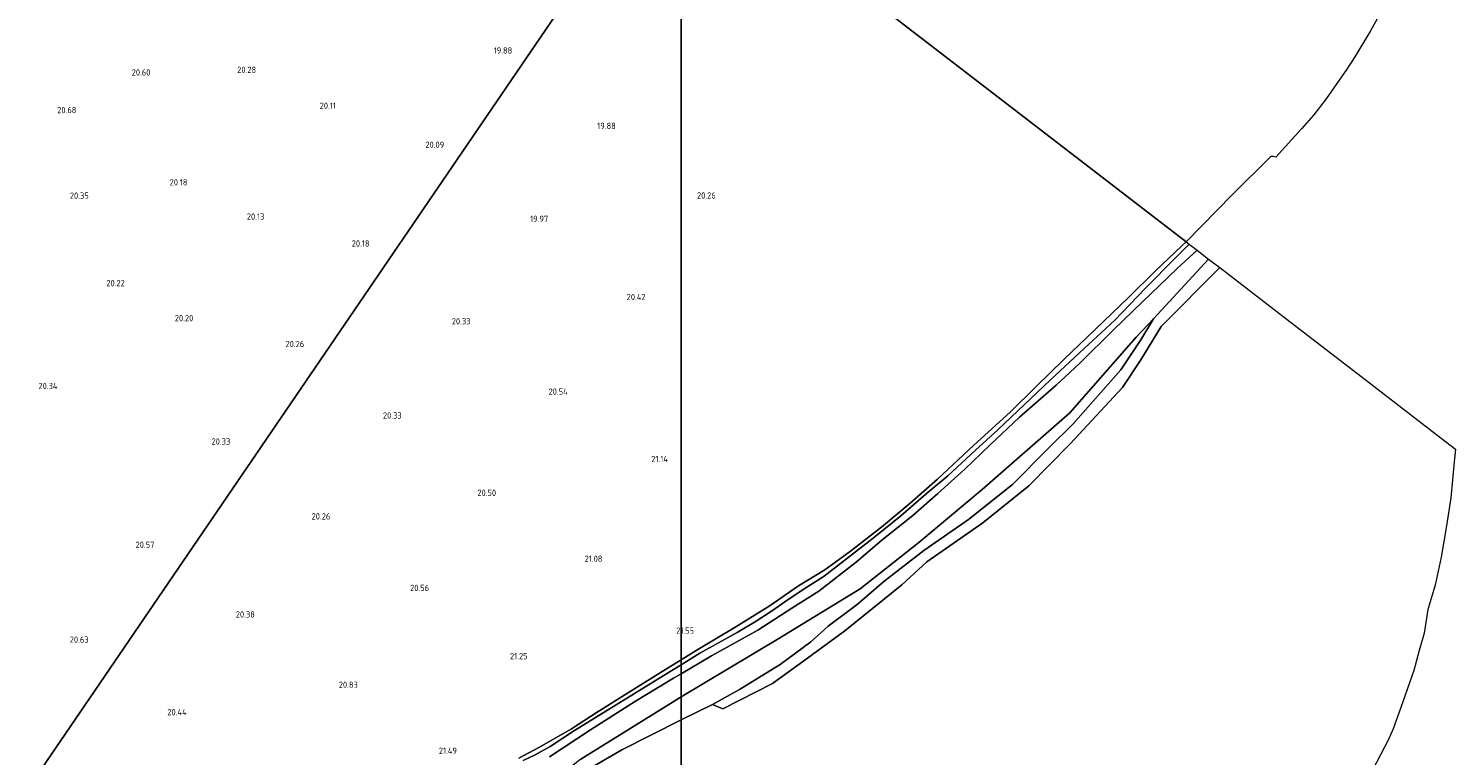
# Model space of a CAD drawing. Extents: x 196936 to 200438, y 361224 to 364196.
# Tile 270 of 276: x 199813 to 200222, y 363334 to 363542. Entities that reach past the tile are written whole.
import ezdxf
from ezdxf.enums import TextEntityAlignment as Align

# ---------------------------------------------------------------- set-up
doc = ezdxf.new("R2010")
doc.units = 0
for name, color, linetype, lineweight in [('B-ME-GR-BOS-GV', 40, 'Continuous', 13), ('B-ME-GR-BOUWLAND_AKKERBOUW-GV', 80, 'Continuous', 13), ('B-ME-GR-GRAS-GV', 60, 'Continuous', 13), ('B-ME-GW-TALUD_KRUIN-G', 90, 'Continuous', 18), ('B-ME-GW-TALUD_TEEN-G', 90, 'Continuous', 18), ('B-ME-OG-HOOGTEPUNT-S', 7, 'Continuous', 25), ('B-ME-VH-ONVERHARD-GV', 252, 'Continuous', 18)]:
    doc.layers.add(name, color=color, linetype=linetype, lineweight=lineweight)
doc.styles.add('NLCS-ISO-ANNOTATIVE-T18', font='NLCS-ISO.ttf', dxfattribs={"height": 1.8})

# ---------------------------------------------------------------- blocks, each defined once
blk = doc.blocks.new('SAL-HOOGTELABEL-SO')
at = {"color": 0, "linetype": 'ByBlock', "lineweight": -2, "style": 'NLCS-ISO-ANNOTATIVE-T18'}
blk.add_attdef('HOOGTE', text='', height=1.8, dxfattribs=at).set_placement((2.79, 0), align=Align.RIGHT)

msp = doc.modelspace()

# ---------------------------------------------------------------- linework, layer by layer
at = {"layer": 'B-ME-GR-BOS-GV'}
for points in [[(200027.538, 363366.816, 22.796), (200000, 363350.4037, 22.3815), (200000, 363357.0343, 21.9667), (200008.715, 363362.194, 22.033), (200022.001, 363369.515, 22.333), (200031.75, 363375.833, 22.505), (200039.485, 363380.717, 22.565), (200050.256, 363389.134, 22.843), (200057.575, 363395.349, 22.978), (200066.494, 363402.446, 23.135), (200073.643, 363408.748, 23.015), (200081.413, 363415.724, 22.933), (200088.599, 363422.548, 22.895), (200097.059, 363430.656, 22.888), (200107.584, 363439.846, 22.918), (200114.281, 363446.016, 23.008), (200124.19, 363455.746, 23.165), (200132.399, 363463.728, 23.285), (200142.384, 363473.244, 23.225), (200148.11, 363478.479, 23.286), (200151.379, 363475.956, 23.29), (200135.568, 363458.84, 23.515), (200130.575, 363453.538, 23.021), (200111.567, 363431.84, 22.646), (200086.381, 363409.892, 23.021), (200068.194, 363394.679, 23.396), (200051.324, 363381.429, 23.271)], [(200026.218, 363354.201, 23.739), (200011.93, 363347.001, 23.273), (200008.931, 363348.254, 23.57), (200016.716, 363352.472, 24.005), (200028.381, 363359.672, 24.41), (200037.182, 363366.19, 24.425), (200042.19, 363370.681, 24.11), (200050.501, 363376.859, 23.93), (200058.121, 363383.477, 23.765), (200069.671, 363392.411, 23.705), (200082.44, 363401.295, 23.78), (200095.044, 363411.323, 23.57), (200105.436, 363421.751, 23.42), (200112.465, 363428.732, 23.165), (200126.162, 363444.172, 23.165), (200131.902, 363452.821, 23.315), (200135.568, 363458.84, 23.515), (200151.379, 363475.956, 23.29), (200154.574, 363473.552, 22.946), (200137.794, 363456.653, 22.846), (200131.952, 363447.02, 22.921), (200126.698, 363439.096, 22.946), (200111.645, 363423.019, 22.821), (200099.735, 363410.967, 22.957), (200086.558, 363400.361, 22.927), (200070.45, 363389.1, 22.957), (200063.281, 363382.537, 22.912), (200046.908, 363369.352, 23.604), (200036.209, 363361.454, 23.875)], [(200008.931, 363348.254, 23.57), (200000, 363343.7681, 23.6284), (200000, 363350.4037, 22.3815), (200027.538, 363366.816, 22.796), (200051.324, 363381.429, 23.271), (200068.194, 363394.679, 23.396), (200086.381, 363409.892, 23.021), (200111.567, 363431.84, 22.646), (200130.575, 363453.538, 23.021), (200135.568, 363458.84, 23.515), (200131.902, 363452.821, 23.315), (200126.162, 363444.172, 23.165), (200112.465, 363428.732, 23.165), (200105.436, 363421.751, 23.42), (200095.044, 363411.323, 23.57), (200082.44, 363401.295, 23.78), (200069.671, 363392.411, 23.705), (200058.121, 363383.477, 23.765), (200050.501, 363376.859, 23.93), (200042.19, 363370.681, 24.11), (200037.182, 363366.19, 24.425), (200028.381, 363359.672, 24.41), (200016.716, 363352.472, 24.005)]]:
    msp.add_polyline3d(points, close=True, dxfattribs=at)
for points in [[(200000, 363125.0192, 25.8707), (200000, 363343.7681, 23.6284), (200008.931, 363348.254, 23.57), (200011.93, 363347.001, 23.273), (200026.218, 363354.201, 23.739), (200036.209, 363361.454, 23.875), (200046.908, 363369.352, 23.604), (200063.281, 363382.537, 22.912), (200070.45, 363389.1, 22.957), (200086.558, 363400.361, 22.927), (200099.735, 363410.967, 22.957), (200111.645, 363423.019, 22.821), (200126.698, 363439.096, 22.946), (200131.952, 363447.02, 22.921), (200137.794, 363456.653, 22.846), (200154.574, 363473.552, 22.946), (200176.006, 363457.041, 22.207), (200195.422, 363442.084, 23.062), (200216.862, 363425.592, 24.285), (200222.218, 363421.471, 23.685), (200221.878, 363417.797, 23.728), (200220.916, 363407.493, 23.592), (200219.624, 363399.475, 23.315), (200218.139, 363390.465, 23.022), (200216.42, 363382.453, 22.768), (200214.291, 363375.414, 22.498), (200213.218, 363368.684, 22.325), (200211.823, 363363.726, 22.257), (200210.29, 363358.007, 22.13), (200206.576, 363347.33, 22.182), (200204.296, 363341.189, 22.092), (200202.974, 363338.216, 21.928), (200189.451, 363312.123, 21.732)], [(199962.201, 363333.168, 22.085), (199973.965, 363340.921, 22.115), (199986.917, 363349.159, 22.025), (199997.797, 363355.73, 21.95), (200000, 363357.0343, 21.9667), (200000, 363350.4037, 22.3815), (199997.643, 363348.999, 22.346), (199971.215, 363332.569, 22.621)], [(199971.215, 363332.569, 22.621), (199997.643, 363348.999, 22.346), (200000, 363350.4037, 22.3815), (200000, 363343.7681, 23.6284), (199982.938, 363335.198, 23.74), (199972.206, 363328.964, 24.062)], [(199972.206, 363328.964, 24.062), (199982.938, 363335.198, 23.74), (200000, 363343.7681, 23.6284), (200000, 363125.0192, 25.8707)]]:
    msp.add_polyline3d(points, dxfattribs=at)
at = {"layer": 'B-ME-GR-BOUWLAND_AKKERBOUW-GV'}
for points in [[(200000, 363592.4146, 19.8692), (200000, 363361.0509, 21.7553), (199994.961, 363357.969, 21.763), (199985.375, 363351.921, 21.733), (199975.863, 363345.974, 21.898), (199968.461, 363341.273, 21.95), (199959.333, 363335.942, 21.883), (199953.362, 363332.838, 21.913)], [(200051.245, 363552.994, 20.03), (200104.627, 363511.929, 21.445), (200144.927, 363480.928, 22.938), (200143.664, 363479.779, 22.903), (200136.108, 363472.565, 22.888), (200128.414, 363464.904, 22.903), (200118.674, 363455.715, 22.738), (200109.832, 363447.149, 22.595), (200101.918, 363439.457, 22.685), (200094.45, 363432.098, 22.663), (200083.969, 363422.6, 22.678), (200073.551, 363412.819, 22.775), (200065.674, 363405.963, 22.805), (200058.073, 363399.528, 22.775), (200048.588, 363392.148, 22.708), (200041.212, 363386.8, 22.408), (200033.703, 363382.218, 22.085), (200025.203, 363376.416, 21.98), (200015.146, 363370.211, 21.733), (200004.799, 363363.986, 21.748), (200000, 363361.0509, 21.7553), (200000, 363592.4146, 19.8692)], [(199984.932, 363576.797, 19.874), (199783.859, 363282.254, 20.765), (199549.532, 363432.302, 21.195), (199556.516, 363436.308, 21.145), (199571.697, 363445.729, 20.957), (199588.641, 363456.347, 21.032), (199601.619, 363464.714, 20.912), (199613.908, 363473.083, 20.89), (199627.704, 363483.357, 20.77), (199640.596, 363492.511, 20.822), (199653.143, 363501.436, 20.98), (199659.271, 363505.996, 21.025), (199664.735, 363510.195, 21.167), (199670.682, 363516.373, 21.325), (199679.252, 363525.433, 21.49), (199689.32, 363535.867, 21.34), (199697.492, 363544.389, 21.392)], [(199783.859, 363282.254, 20.765), (199984.932, 363576.797, 19.874)], [(200205.656, 363555.668, 23.458), (200197.847, 363541.471, 23.488), (200193.297, 363533.984, 23.533), (200191.017, 363530.477, 23.518), (200185.107, 363521.954, 23.6), (200181.576, 363517.294, 23.593), (200178.006, 363513.28, 23.57), (200170.654, 363505.172, 23.6), (200169.982, 363505.421, 23.533), (200169.248, 363505.367, 23.495), (200158.093, 363494.378, 23.3), (200144.927, 363480.928, 22.938), (200104.627, 363511.929, 21.445), (200051.245, 363552.994, 20.03)]]:
    msp.add_polyline3d(points, dxfattribs=at)
at = {"layer": 'B-ME-GR-GRAS-GV'}
msp.add_polyline3d([(200005.36, 363362.9, 21.98), (200000, 363359.593, 21.9352), (200000, 363361.0509, 21.7553), (200004.799, 363363.986, 21.748), (200015.146, 363370.211, 21.733), (200025.203, 363376.416, 21.98), (200033.703, 363382.218, 22.085), (200041.212, 363386.8, 22.408), (200048.588, 363392.148, 22.708), (200058.073, 363399.528, 22.775), (200065.674, 363405.963, 22.805), (200073.551, 363412.819, 22.775), (200083.969, 363422.6, 22.678), (200094.45, 363432.098, 22.663), (200101.918, 363439.457, 22.685), (200109.832, 363447.149, 22.595), (200118.674, 363455.715, 22.738), (200128.414, 363464.904, 22.903), (200136.108, 363472.565, 22.888), (200143.664, 363479.779, 22.903), (200144.927, 363480.928, 22.938), (200145.808, 363480.25, 23.117), (200145.499, 363479.976, 23.113), (200141.878, 363476.29, 23.075), (200133.255, 363467.598, 23.105), (200124.369, 363458.397, 23.098), (200115.639, 363450.296, 22.858), (200105.999, 363441.346, 22.843), (200098.493, 363434.251, 22.858), (200090.856, 363426.98, 22.94), (200084.441, 363421.187, 22.858), (200076.502, 363413.828, 22.933), (200070.339, 363408.632, 23.008), (200063.058, 363402.31, 22.985), (200055.57, 363396.34, 22.88), (200046.575, 363389.3, 22.745), (200041.019, 363385.022, 22.58), (200036.085, 363381.888, 22.445), (200030.41, 363378.131, 22.34), (200026.48, 363375.343, 22.318), (200021.514, 363372.115, 22.145), (200016.052, 363368.905, 22.003)], close=True, dxfattribs=at)
msp.add_polyline3d([(199953.362, 363332.838, 21.913), (199959.333, 363335.942, 21.883), (199968.461, 363341.273, 21.95), (199975.863, 363345.974, 21.898), (199985.375, 363351.921, 21.733), (199994.961, 363357.969, 21.763), (200000, 363361.0509, 21.7553), (200000, 363359.593, 21.9352), (199997.342, 363357.953, 21.913), (199989.827, 363353.415, 21.928), (199978.878, 363346.543, 21.958), (199969.329, 363340.702, 22.018), (199962.335, 363336.127, 22.1), (199958.079, 363333.742, 22.108), (199954.65, 363332.148, 22.138)], dxfattribs=at)
at = {"layer": 'B-ME-GW-TALUD_KRUIN-G'}
for points in [[(200112.465, 363428.732, 23.165), (200105.436, 363421.751, 23.42), (200095.044, 363411.323, 23.57), (200082.44, 363401.295, 23.78), (200069.671, 363392.411, 23.705), (200058.121, 363383.477, 23.765), (200050.501, 363376.859, 23.93), (200042.19, 363370.681, 24.11), (200037.182, 363366.19, 24.425), (200028.381, 363359.672, 24.41), (200016.716, 363352.472, 24.005), (200008.931, 363348.254, 23.57)], [(200000, 363343.7681, 23.6284), (200008.931, 363348.254, 23.57)], [(199930.774, 363288.775, 24.062), (199947.469, 363304.359, 24.062), (199962.717, 363320.768, 24.062), (199972.206, 363328.964, 24.062), (199982.938, 363335.198, 23.74), (200000, 363343.7681, 23.6284)]]:
    msp.add_polyline3d(points, dxfattribs=at)
at = {"layer": 'B-ME-GW-TALUD_TEEN-G'}
for points in [[(200111.567, 363431.84, 22.646), (200086.381, 363409.892, 23.021), (200068.194, 363394.679, 23.396), (200051.324, 363381.429, 23.271), (200027.538, 363366.816, 22.796), (200000, 363350.4037, 22.3815)], [(200111.645, 363423.019, 22.821), (200099.735, 363410.967, 22.957), (200086.558, 363400.361, 22.927), (200070.45, 363389.1, 22.957), (200063.281, 363382.537, 22.912), (200046.908, 363369.352, 23.604), (200036.209, 363361.454, 23.875), (200026.218, 363354.201, 23.739), (200011.93, 363347.001, 23.273), (200008.931, 363348.254, 23.57)], [(200000, 363350.4037, 22.3815), (199997.643, 363348.999, 22.346), (199971.215, 363332.569, 22.621), (199964.23, 363327.044, 22.796)]]:
    msp.add_polyline3d(points, dxfattribs=at)
at = {"layer": 'B-ME-VH-ONVERHARD-GV'}
msp.add_polyline3d([(200008.715, 363362.194, 22.033), (200000, 363357.0343, 21.9667), (200000, 363359.593, 21.9352), (200005.36, 363362.9, 21.98), (200016.052, 363368.905, 22.003), (200021.514, 363372.115, 22.145), (200026.48, 363375.343, 22.318), (200030.41, 363378.131, 22.34), (200036.085, 363381.888, 22.445), (200041.019, 363385.022, 22.58), (200046.575, 363389.3, 22.745), (200055.57, 363396.34, 22.88), (200063.058, 363402.31, 22.985), (200070.339, 363408.632, 23.008), (200076.502, 363413.828, 22.933), (200084.441, 363421.187, 22.858), (200090.856, 363426.98, 22.94), (200098.493, 363434.251, 22.858), (200105.999, 363441.346, 22.843), (200115.639, 363450.296, 22.858), (200124.369, 363458.397, 23.098), (200133.255, 363467.598, 23.105), (200141.878, 363476.29, 23.075), (200145.499, 363479.976, 23.113), (200145.808, 363480.25, 23.117), (200148.11, 363478.479, 23.286), (200142.384, 363473.244, 23.225), (200132.399, 363463.728, 23.285), (200124.19, 363455.746, 23.165), (200114.281, 363446.016, 23.008), (200107.584, 363439.846, 22.918), (200097.059, 363430.656, 22.888), (200088.599, 363422.548, 22.895), (200081.413, 363415.724, 22.933), (200073.643, 363408.748, 23.015), (200066.494, 363402.446, 23.135), (200057.575, 363395.349, 22.978), (200050.256, 363389.134, 22.843), (200039.485, 363380.717, 22.565), (200031.75, 363375.833, 22.505), (200022.001, 363369.515, 22.333)], close=True, dxfattribs=at)
msp.add_polyline3d([(199954.65, 363332.148, 22.138), (199958.079, 363333.742, 22.108), (199962.335, 363336.127, 22.1), (199969.329, 363340.702, 22.018), (199978.878, 363346.543, 21.958), (199989.827, 363353.415, 21.928), (199997.342, 363357.953, 21.913), (200000, 363359.593, 21.9352), (200000, 363357.0343, 21.9667), (199997.797, 363355.73, 21.95), (199986.917, 363349.159, 22.025), (199973.965, 363340.921, 22.115), (199962.201, 363333.168, 22.085)], dxfattribs=at)

# ---------------------------------------------------------------- block references
at = {"layer": 'B-ME-OG-HOOGTEPUNT-S'}
for p, values in [((199948.699, 363534.896, 19.88), {'HOOGTE': '19.88'}), ((199844.852, 363528.606, 20.603), {'HOOGTE': '20.60'}), ((199875.199, 363529.352, 20.275), {'HOOGTE': '20.28'}), ((199823.604, 363517.806, 20.68), {'HOOGTE': '20.68'}), ((199898.101, 363519.054, 20.11), {'HOOGTE': '20.11'}), ((199978.426, 363513.279, 19.88), {'HOOGTE': '19.88'}), ((199929.165, 363507.848, 20.09), {'HOOGTE': '20.09'}), ((199827.15, 363493.266, 20.353), {'HOOGTE': '20.35'}), ((199855.473, 363497.083, 20.177), {'HOOGTE': '20.18'}), ((200007.108, 363493.308, 20.255), {'HOOGTE': '20.26'}), ((199877.545, 363487.265, 20.125), {'HOOGTE': '20.13'}), ((199959.017, 363486.608, 19.97), {'HOOGTE': '19.97'}), ((199907.748, 363479.541, 20.18), {'HOOGTE': '20.18'}), ((199837.497, 363468.167, 20.215), {'HOOGTE': '20.22'}), ((199986.974, 363464.198, 20.42), {'HOOGTE': '20.42'}), ((199857.157, 363458.126, 20.2), {'HOOGTE': '20.20'}), ((199936.722, 363457.232, 20.33), {'HOOGTE': '20.33'}), ((199889.008, 363450.722, 20.255), {'HOOGTE': '20.26'}), ((199818.167, 363438.663, 20.342), {'HOOGTE': '20.34'}), ((199964.625, 363437.059, 20.54), {'HOOGTE': '20.54'}), ((199916.962, 363430.196, 20.33), {'HOOGTE': '20.33'}), ((199867.766, 363422.754, 20.33), {'HOOGTE': '20.33'}), ((199993.395, 363417.728, 21.14), {'HOOGTE': '21.14'}), ((199944.076, 363408.024, 20.495), {'HOOGTE': '20.50'}), ((199896.488, 363401.262, 20.255), {'HOOGTE': '20.26'}), ((199845.999, 363393.14, 20.57), {'HOOGTE': '20.57'}), ((199974.579, 363389.122, 21.08), {'HOOGTE': '21.08'}), ((199924.844, 363380.75, 20.555), {'HOOGTE': '20.56'}), ((199874.819, 363373.143, 20.375), {'HOOGTE': '20.38'}), ((200000.887, 363368.494, 21.545), {'HOOGTE': '21.55'}), ((199827.118, 363365.917, 20.63), {'HOOGTE': '20.63'}), ((199953.111, 363361.167, 21.245), {'HOOGTE': '21.25'}), ((199904.381, 363352.984, 20.825), {'HOOGTE': '20.83'}), ((199855.249, 363345.102, 20.435), {'HOOGTE': '20.44'}), ((199932.824, 363334.055, 21.485), {'HOOGTE': '21.49'})]:
    msp.add_blockref('SAL-HOOGTELABEL-SO', p, dxfattribs=at).add_auto_attribs(values)

doc.saveas('drawing.dxf')
